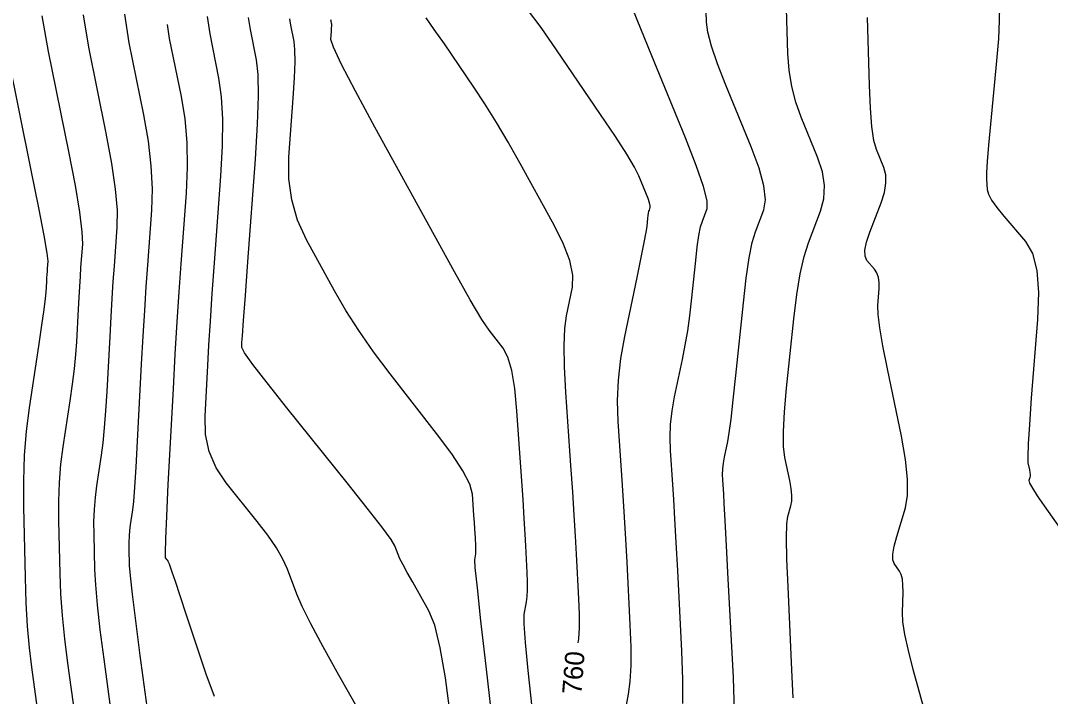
# Model space of a CAD drawing. Extents: x 2082232 to 2083549, y 592624 to 593832.
# Drawn here: x 2082581.07 to 2082618.39, y 593061.16 to 593085.62 of the extents above; entities that cross this region are included whole.
import ezdxf

# ---------------------------------------------------------------- set-up
doc = ezdxf.new("R2010")
doc.units = 0
doc.layers.add('DT_X_Contour_Major', color=7, linetype='Continuous')
doc.layers.add('DT_X_Contour_Minor', color=7, linetype='Continuous')

msp = doc.modelspace()

# ---------------------------------------------------------------- linework, layer by layer
at = {"layer": 'DT_X_Contour_Major'}
for points in [[(2082601.279, 593063.096), (2082601.298, 593063.24), (2082601.319, 593063.646), (2082601.32, 593064.132), (2082601.299, 593064.697), (2082601.216, 593066.312), (2082601.18, 593066.966), (2082601.135, 593067.719), (2082601.08, 593068.569), (2082601.016, 593069.517), (2082600.831, 593072.175), (2082600.781, 593073.096), (2082600.768, 593073.863), (2082600.792, 593074.478), (2082600.855, 593074.94), (2082601.07, 593075.969), (2082601.086, 593076.406), (2082600.971, 593076.945), (2082600.726, 593077.587), (2082600.351, 593078.332), (2082599.175, 593080.455), (2082598.739, 593081.224), (2082598.314, 593081.941), (2082597.899, 593082.606), (2082597.494, 593083.218), (2082596.429, 593084.78), (2082596.062, 593085.309), (2082595.762, 593085.725)], [(2082613.966, 593060.125), (2082613.42, 593062.133), (2082613.242, 593062.827), (2082613.117, 593063.401), (2082613.045, 593063.857), (2082613.027, 593064.194), (2082613.048, 593064.935), (2082613.046, 593065.191), (2082613.024, 593065.403), (2082612.983, 593065.57), (2082612.921, 593065.695), (2082612.731, 593065.967), (2082612.683, 593066.105), (2082612.682, 593066.314), (2082612.729, 593066.594), (2082612.823, 593066.946), (2082613.135, 593067.98), (2082613.214, 593068.433), (2082613.216, 593069.018), (2082613.141, 593069.734), (2082612.989, 593070.582), (2082612.48, 593073.018), (2082612.316, 593073.846), (2082612.203, 593074.504), (2082612.143, 593074.991), (2082612.135, 593075.307), (2082612.182, 593075.924), (2082612.185, 593076.141), (2082612.158, 593076.33), (2082612.101, 593076.49), (2082612.014, 593076.623), (2082611.742, 593076.939), (2082611.672, 593077.092), (2082611.665, 593077.314), (2082611.722, 593077.607), (2082611.843, 593077.968), (2082612.25, 593079.025), (2082612.371, 593079.402), (2082612.428, 593079.741), (2082612.423, 593080.043), (2082612.354, 593080.307), (2082612.087, 593080.959), (2082611.996, 593081.288), (2082611.922, 593081.786), (2082611.867, 593082.451), (2082611.83, 593083.285), (2082611.755, 593085.733)], [(2082588.092, 593061.156), (2082587.795, 593061.97), (2082587.088, 593064.099), (2082586.854, 593064.804), (2082586.681, 593065.324), (2082586.569, 593065.657), (2082586.518, 593065.804), (2082586.464, 593065.948), (2082586.444, 593065.998), (2082586.424, 593066.042), (2082586.403, 593066.078), (2082586.383, 593066.108), (2082586.327, 593066.177), (2082586.317, 593066.362), (2082586.33, 593066.866), (2082586.365, 593067.688), (2082586.423, 593068.828), (2082586.608, 593072.294), (2082586.677, 593073.551), (2082586.747, 593074.724), (2082586.817, 593075.811), (2082586.888, 593076.814), (2082587.077, 593079.375), (2082587.119, 593080.314), (2082587.103, 593081.21), (2082587.03, 593082.064), (2082586.898, 593082.875), (2082586.472, 593084.982), (2082586.397, 593085.483)]]:
    msp.add_lwpolyline(points, dxfattribs=at)
at = {"layer": 'DT_X_Contour_Minor'}
for points in [[(2082606.944, 593060.598), (2082606.899, 593061.848), (2082606.715, 593065.419), (2082606.653, 593066.615), (2082606.605, 593067.524), (2082606.571, 593068.147), (2082606.551, 593068.484), (2082606.515, 593069.001), (2082606.509, 593069.198), (2082606.517, 593069.399), (2082606.54, 593069.605), (2082606.578, 593069.817), (2082606.697, 593070.387), (2082606.749, 593070.697), (2082606.816, 593071.199), (2082606.896, 593071.895), (2082606.991, 593072.782), (2082607.262, 593075.406), (2082607.366, 593076.304), (2082607.473, 593077.032), (2082607.583, 593077.588), (2082607.697, 593077.973), (2082608.005, 593078.773), (2082608.063, 593079.141), (2082608.007, 593079.643), (2082607.835, 593080.28), (2082607.549, 593081.052), (2082606.632, 593083.289), (2082606.33, 593084.061), (2082606.112, 593084.699), (2082605.977, 593085.203), (2082605.926, 593085.572), (2082605.902, 593086.378)], [(2082616.539, 593086.144), (2082616.537, 593085.623), (2082616.502, 593084.966), (2082616.435, 593084.173), (2082616.213, 593081.88), (2082616.142, 593081.11), (2082616.093, 593080.52), (2082616.069, 593080.11), (2082616.067, 593079.881), (2082616.095, 593079.509), (2082616.14, 593079.344), (2082616.257, 593079.129), (2082616.446, 593078.862), (2082616.705, 593078.545), (2082617.492, 593077.632), (2082617.74, 593077.198), (2082617.893, 593076.583), (2082617.952, 593075.785), (2082617.917, 593074.806), (2082617.697, 593071.951), (2082617.627, 593071.002), (2082617.583, 593070.297), (2082617.565, 593069.834), (2082617.573, 593069.616), (2082617.627, 593069.357), (2082617.643, 593069.266), (2082617.651, 593069.19), (2082617.651, 593069.128), (2082617.642, 593069.08), (2082617.609, 593068.97), (2082617.635, 593068.882), (2082617.736, 593068.7), (2082617.914, 593068.424), (2082618.167, 593068.054), (2082618.944, 593066.943)], [(2082583.116, 593059.932), (2082582.786, 593062.36), (2082582.676, 593063.247), (2082582.592, 593064.084), (2082582.535, 593064.873), (2082582.505, 593065.612), (2082582.46, 593067.519), (2082582.457, 593068.223), (2082582.481, 593068.904), (2082582.534, 593069.563), (2082582.615, 593070.199), (2082582.867, 593071.865), (2082582.952, 593072.467), (2082583.02, 593073.023), (2082583.07, 593073.534), (2082583.103, 593073.999), (2082583.165, 593075.178), (2082583.189, 593075.604), (2082583.212, 593075.999), (2082583.236, 593076.361), (2082583.259, 593076.692), (2082583.321, 593077.533), (2082583.307, 593077.978), (2082583.218, 593078.685), (2082583.055, 593079.652), (2082582.817, 593080.881), (2082582.083, 593084.505), (2082581.853, 593085.798)], [(2082584.516, 593059.426), (2082584.098, 593062.503), (2082583.96, 593063.572), (2082583.858, 593064.47), (2082583.792, 593065.198), (2082583.762, 593065.756), (2082583.733, 593067.016), (2082583.731, 593067.481), (2082583.747, 593067.931), (2082583.782, 593068.366), (2082583.835, 593068.787), (2082584.002, 593069.887), (2082584.061, 593070.342), (2082584.115, 593070.879), (2082584.163, 593071.498), (2082584.206, 593072.201), (2082584.311, 593074.185), (2082584.351, 593074.902), (2082584.39, 593075.566), (2082584.429, 593076.176), (2082584.468, 593076.733), (2082584.573, 593078.147), (2082584.577, 593078.757), (2082584.513, 593079.527), (2082584.38, 593080.456), (2082584.177, 593081.546), (2082583.546, 593084.664), (2082583.355, 593085.838)], [(2082585.917, 593058.92), (2082585.41, 593062.645), (2082585.244, 593063.896), (2082585.123, 593064.856), (2082585.049, 593065.523), (2082585.02, 593065.899), (2082585.006, 593066.512), (2082585.005, 593066.739), (2082585.013, 593066.958), (2082585.03, 593067.17), (2082585.055, 593067.374), (2082585.136, 593067.91), (2082585.17, 593068.216), (2082585.21, 593068.734), (2082585.256, 593069.463), (2082585.308, 593070.403), (2082585.457, 593073.191), (2082585.512, 593074.2), (2082585.568, 593075.133), (2082585.623, 593075.991), (2082585.678, 593076.773), (2082585.825, 593078.761), (2082585.848, 593079.535), (2082585.808, 593080.368), (2082585.705, 593081.26), (2082585.538, 593082.21), (2082585.009, 593084.823), (2082584.854, 593085.854)], [(2082594.307, 593058.934), (2082592.608, 593061.927), (2082592.035, 593062.952), (2082591.589, 593063.781), (2082591.27, 593064.416), (2082591.08, 593064.855), (2082590.741, 593065.766), (2082590.578, 593066.131), (2082590.34, 593066.54), (2082590.03, 593066.996), (2082589.645, 593067.497), (2082588.523, 593068.893), (2082588.159, 593069.436), (2082587.91, 593070.02), (2082587.774, 593070.644), (2082587.754, 593071.309), (2082587.851, 593073.134), (2082587.893, 593073.88), (2082587.949, 593074.749), (2082588.017, 593075.74), (2082588.097, 593076.854), (2082588.329, 593079.989), (2082588.389, 593081.092), (2082588.398, 593082.052), (2082588.355, 593082.868), (2082588.259, 593083.54), (2082587.935, 593085.141), (2082587.84, 593085.772)], [(2082596.648, 593060.449), (2082596.469, 593061.828), (2082596.278, 593062.923), (2082596.076, 593063.734), (2082595.863, 593064.262), (2082595.279, 593065.29), (2082595.082, 593065.642), (2082594.929, 593065.927), (2082594.819, 593066.145), (2082594.754, 593066.295), (2082594.638, 593066.608), (2082594.497, 593066.839), (2082594.162, 593067.295), (2082593.632, 593067.977), (2082592.908, 593068.885), (2082590.719, 593071.608), (2082590.001, 593072.51), (2082589.489, 593073.174), (2082589.184, 593073.601), (2082589.084, 593073.789), (2082589.094, 593073.975), (2082589.11, 593074.209), (2082589.151, 593074.774), (2082589.216, 593075.669), (2082589.307, 593076.895), (2082589.581, 593080.603), (2082589.66, 593081.871), (2082589.693, 593082.894), (2082589.679, 593083.672), (2082589.62, 593084.205), (2082589.398, 593085.299), (2082589.333, 593085.732)], [(2082602.907, 593060.173), (2082603.105, 593061.244), (2082603.164, 593061.702), (2082603.194, 593062.272), (2082603.195, 593062.954), (2082603.166, 593063.748), (2082603.049, 593066.014), (2082603.005, 593066.849), (2082602.958, 593067.654), (2082602.91, 593068.428), (2082602.861, 593069.173), (2082602.726, 593071.117), (2082602.703, 593071.856), (2082602.734, 593072.613), (2082602.821, 593073.39), (2082602.962, 593074.185), (2082603.412, 593076.33), (2082603.561, 593077.048), (2082603.671, 593077.594), (2082603.742, 593077.967), (2082603.774, 593078.167), (2082603.805, 593078.47), (2082603.817, 593078.574), (2082603.829, 593078.658), (2082603.842, 593078.723), (2082603.855, 593078.767), (2082603.891, 593078.86), (2082603.891, 593078.919), (2082603.864, 593079.028), (2082603.809, 593079.185), (2082603.728, 593079.392), (2082603.476, 593080.008), (2082603.318, 593080.32), (2082603.034, 593080.794), (2082602.625, 593081.429), (2082602.089, 593082.226), (2082600.493, 593084.565), (2082599.932, 593085.37), (2082599.446, 593086.028)], [(2082605.069, 593060.898), (2082605.069, 593061.776), (2082605.032, 593062.798), (2082604.882, 593065.717), (2082604.829, 593066.732), (2082604.782, 593067.589), (2082604.741, 593068.288), (2082604.706, 593068.829), (2082604.62, 593070.059), (2082604.606, 593070.527), (2082604.626, 593071.006), (2082604.68, 593071.497), (2082604.77, 593072.001), (2082605.055, 593073.359), (2082605.155, 593073.873), (2082605.244, 593074.397), (2082605.319, 593074.931), (2082605.382, 593075.475), (2082605.534, 593076.938), (2082605.591, 593077.439), (2082605.651, 593077.845), (2082605.713, 593078.155), (2082605.776, 593078.37), (2082605.948, 593078.817), (2082605.947, 593079.102), (2082605.816, 593079.625), (2082605.555, 593080.385), (2082605.163, 593081.382), (2082603.946, 593084.355), (2082603.545, 593085.333), (2082603.255, 593086.036)], [(2082609.071, 593061.11), (2082609.017, 593062.127), (2082608.882, 593065.129), (2082608.843, 593066.132), (2082608.827, 593066.89), (2082608.836, 593067.403), (2082608.868, 593067.671), (2082608.985, 593068.058), (2082609.015, 593068.224), (2082609.018, 593068.432), (2082608.994, 593068.683), (2082608.942, 593068.976), (2082608.767, 593069.813), (2082608.722, 593070.205), (2082608.717, 593070.754), (2082608.754, 593071.46), (2082608.831, 593072.322), (2082609.09, 593074.83), (2082609.196, 593075.707), (2082609.32, 593076.457), (2082609.46, 593077.08), (2082609.618, 593077.576), (2082610.062, 593078.73), (2082610.18, 593079.176), (2082610.201, 593079.65), (2082610.125, 593080.151), (2082609.952, 593080.679), (2082609.36, 593082.124), (2082609.163, 593082.675), (2082609.017, 593083.242), (2082608.922, 593083.827), (2082608.878, 593084.429), (2082608.828, 593086.055)], [(2082598.51, 593057.258), (2082597.939, 593062.251), (2082597.753, 593063.896), (2082597.623, 593065.087), (2082597.549, 593065.824), (2082597.531, 593066.106), (2082597.558, 593066.253), (2082597.566, 593066.316), (2082597.57, 593066.394), (2082597.57, 593066.488), (2082597.566, 593066.596), (2082597.55, 593066.907), (2082597.543, 593067.045), (2082597.531, 593067.226), (2082597.517, 593067.45), (2082597.498, 593067.717), (2082597.445, 593068.486), (2082597.349, 593068.839), (2082597.1, 593069.323), (2082596.698, 593069.937), (2082596.144, 593070.681), (2082594.464, 593072.84), (2082593.865, 593073.634), (2082593.329, 593074.4), (2082592.855, 593075.136), (2082592.444, 593075.844), (2082591.433, 593077.69), (2082591.108, 593078.397), (2082590.894, 593079.131), (2082590.788, 593079.892), (2082590.793, 593080.681), (2082590.951, 593082.822), (2082590.997, 593083.552), (2082591.018, 593084.137), (2082591.012, 593084.576), (2082590.98, 593084.87), (2082590.861, 593085.458), (2082590.826, 593085.691)], [(2082599.607, 593060.753), (2082599.459, 593062.102), (2082599.362, 593063.114), (2082599.317, 593063.789), (2082599.323, 593064.128), (2082599.407, 593064.583), (2082599.432, 593064.778), (2082599.445, 593065.02), (2082599.445, 593065.31), (2082599.433, 593065.647), (2082599.383, 593066.61), (2082599.359, 593067.037), (2082599.324, 593067.598), (2082599.279, 593068.291), (2082599.222, 593069.118), (2082599.057, 593071.499), (2082598.979, 593072.31), (2082598.87, 593072.959), (2082598.729, 593073.445), (2082598.556, 593073.768), (2082598.054, 593074.413), (2082597.789, 593074.809), (2082597.368, 593075.513), (2082596.793, 593076.524), (2082596.064, 593077.844), (2082593.912, 593081.773), (2082593.207, 593083.076), (2082592.705, 593084.039), (2082592.408, 593084.662), (2082592.314, 593084.945), (2082592.337, 593085.246), (2082592.343, 593085.349), (2082592.346, 593085.431), (2082592.345, 593085.493), (2082592.341, 593085.534), (2082592.324, 593085.617), (2082592.319, 593085.65)], [(2082581.715, 593060.438), (2082581.474, 593062.218), (2082581.392, 593062.922), (2082581.326, 593063.698), (2082581.278, 593064.547), (2082581.247, 593065.469), (2082581.187, 593068.023), (2082581.183, 593068.965), (2082581.216, 593069.878), (2082581.286, 593070.76), (2082581.394, 593071.612), (2082581.732, 593073.843), (2082581.843, 593074.593), (2082581.925, 593075.168), (2082581.977, 593075.57), (2082582, 593075.797), (2082582.02, 593076.171), (2082582.027, 593076.307), (2082582.035, 593076.432), (2082582.042, 593076.547), (2082582.049, 593076.652), (2082582.069, 593076.919), (2082582.036, 593077.2), (2082581.923, 593077.843), (2082581.73, 593078.848), (2082581.456, 593080.216), (2082580.619, 593084.346)]]:
    msp.add_lwpolyline(points, dxfattribs=at)

# ---------------------------------------------------------------- texts
at = {"layer": 'DT_X_Contour_Major'}
msp.add_text('760', height=0.7, rotation=85.3922, dxfattribs=at).set_placement((2082601.39, 593061.209))

doc.saveas('drawing.dxf')
